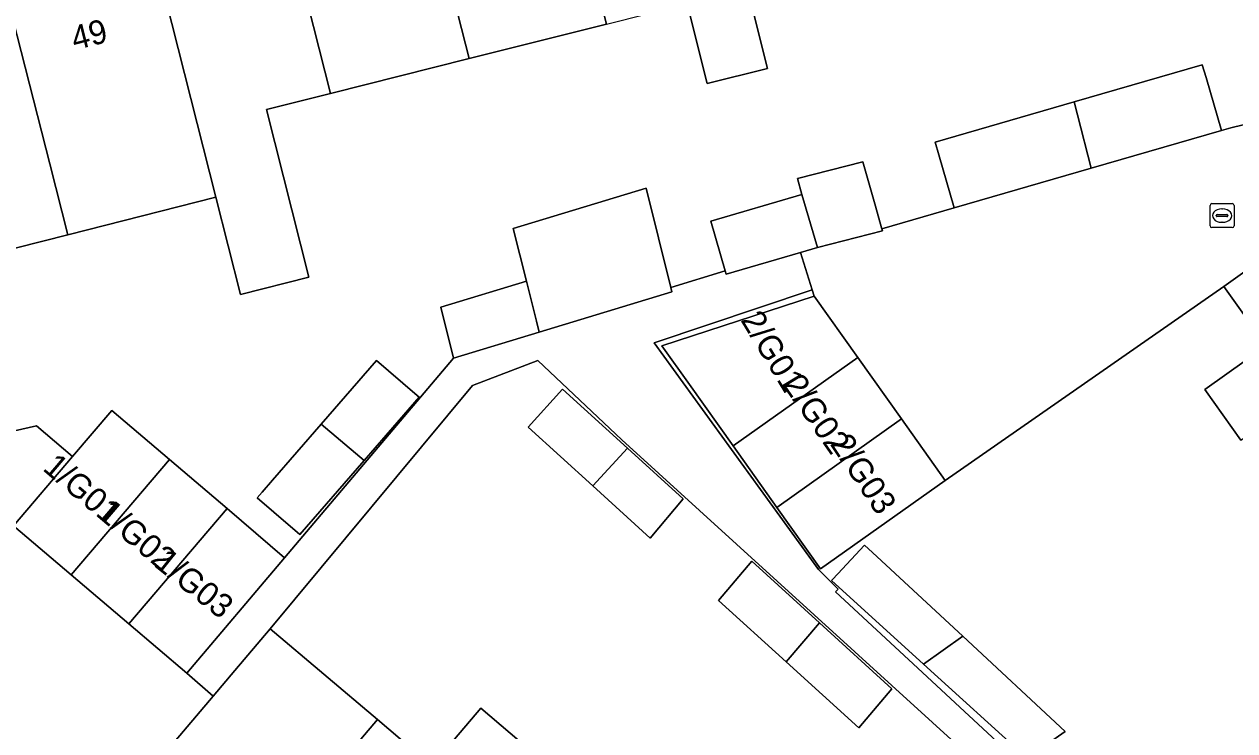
# Model space of a CAD drawing. Extents: x 162523 to 163266, y 381230 to 382050.
# Drawn here: x 162807.7 to 162858.2, y 381670.8 to 381700.3 of the extents above; entities that cross this region are included whole.
import ezdxf

# ---------------------------------------------------------------- set-up
doc = ezdxf.new("R2010")
doc.units = 0
for name, color, linetype in [('IMGEO_Erf', 7, 'Continuous'), ('IMGEO_Kolk', 7, 'Continuous'), ('IMGEO_Pand', 7, 'Continuous'), ('IMGEO_Pand_nummerreeks', 7, 'Continuous'), ('IMGEO_Rijbaan_lokaal_open', 7, 'Continuous'), ('IMGEO_Voetpad_open', 7, 'Continuous')]:
    doc.layers.add(name, color=color, linetype=linetype)

msp = doc.modelspace()

# ---------------------------------------------------------------- linework, layer by layer
at = {"layer": 'IMGEO_Erf'}
for points in [[(162837.863, 381701.828), (162838.701, 381698.497), (162836.188, 381697.864), (162835.35, 381701.196)], [(162831.975, 381700.347), (162826.241, 381698.905), (162820.455, 381697.449), (162817.789, 381696.779), (162819.552, 381689.77), (162816.695, 381689.052), (162815.673, 381693.113), (162809.488, 381691.542), (162806.23, 381690.715)], [(162805.227, 381682.896), (162808.183, 381683.562), (162809.688, 381682.281), (162811.328, 381684.204), (162813.732, 381682.153), (162816.137, 381680.103), (162818.541, 381678.052), (162825.588, 381686.396), (162825.058, 381688.514), (162828.64, 381689.6), (162828.087, 381691.81), (162833.633, 381693.492), (162834.671, 381689.34), (162836.937, 381690.04), (162836.334, 381692.116), (162840.144, 381693.233), (162839.951, 381693.9), (162842.688, 381694.589), (162843.21, 381692.742), (162843.466, 381691.839), (162843.479, 381691.793), (162846.504, 381692.663), (162845.861, 381694.877), (162845.707, 381695.408), (162851.513, 381697.093), (162856.861, 381698.646), (162857.016, 381698.115), (162857.66, 381695.9), (162858.051, 381696.014), (162860.98, 381696.726)], [(162858.476, 381682.966), (162856.968, 381685.075), (162859.531, 381686.906), (162857.763, 381689.381), (162846.118, 381681.283), (162840.916, 381677.588), (162839.093, 381680.155), (162837.27, 381682.722), (162835.447, 381685.289), (162834.297, 381686.909), (162840.648, 381688.983), (162840.567, 381689.245), (162833.97, 381687.029), (162840.83, 381677.561), (162841.654, 381676.737), (162841.55, 381676.625), (162844.979, 381673.441), (162849.256, 381669.47), (162853.533, 381665.498), (162859.126, 381660.304)], [(162866.593, 381652.054), (162832.622, 381682.981), (162829.11, 381686.291), (162826.389, 381685.247), (162817.941, 381675.081), (162822.416, 381671.289), (162824.693, 381669.36), (162826.729, 381671.763), (162828.812, 381669.998)]]:
    msp.add_lwpolyline(points, dxfattribs=at)
for points in [[(162821.858, 381682.113), (162819.171, 381679.018), (162818.086, 381679.96), (162817.398, 381680.557), (162817.6, 381680.79), (162818.039, 381681.295), (162820.069, 381683.633), (162822.381, 381686.296), (162823.975, 381684.911), (162824.154, 381684.756)], [(162831.412, 381681.049), (162828.707, 381683.511), (162830.15, 381685.096), (162832.855, 381682.634), (162835.186, 381680.512), (162833.799, 381678.876)], [(162851.137, 381670.798), (162849.541, 381669.672), (162845.216, 381673.608), (162841.381, 381677.098), (162841.417, 381677.136), (162841.648, 381677.385), (162842.757, 381678.58), (162843.083, 381678.277), (162846.86, 381674.769)], [(162839.486, 381673.701), (162836.663, 381676.27), (162838.05, 381677.906), (162840.872, 381675.337), (162843.9, 381672.581), (162842.514, 381670.945)]]:
    msp.add_lwpolyline(points, close=True, dxfattribs=at)
at = {"layer": 'IMGEO_Kolk'}
for p, q in [((162857.186, 381691.918), (162857.186, 381692.77)), ((162857.261, 381692.844), (162858.113, 381692.844)), ((162857.674, 381692.624), (162857.699, 381692.624)), ((162858.187, 381692.77), (162858.187, 381691.918)), ((162857.445, 381692.338), (162857.445, 381692.35)), ((162857.883, 381692.301), (162857.485, 381692.301)), ((162857.488, 381692.387), (162857.886, 381692.387)), ((162857.697, 381692.064), (162857.672, 381692.064)), ((162857.929, 381692.35), (162857.929, 381692.338)), ((162858.113, 381691.844), (162857.261, 381691.844))]:
    msp.add_line(p, q, dxfattribs=at)
for points in [[(162857.186, 381691.918), (162857.186, 381692.77)], [(162857.261, 381692.844), (162858.113, 381692.844)], [(162858.187, 381692.77), (162858.187, 381691.918)], [(162858.113, 381691.844), (162857.261, 381691.844)]]:
    msp.add_lwpolyline(points, dxfattribs=at)
for centre, radius, start, end in [((162857.263, 381692.768), 0.0765, 91.552, 178.448), ((162857.263, 381692.768), 0.0765, 91.552, 178.448), ((162858.111, 381692.768), 0.0765, 1.552, 88.448), ((162858.111, 381692.768), 0.0765, 1.552, 88.448), ((162857.263, 381691.92), 0.0765, 181.552, 268.448), ((162857.263, 381691.92), 0.0765, 181.552, 268.448), ((162857.485, 381692.347), 0.0403, 85.8775, 175.7526), ((162857.482, 381692.337), 0.0366, 178.938, 274.7102), ((162857.886, 381692.344), 0.043, 264.8664, 352.4533), ((162857.89, 381692.349), 0.0386, 1.7309, 96.639), ((162858.111, 381691.92), 0.0765, 271.552, 358.448), ((162858.111, 381691.92), 0.0765, 271.552, 358.448)]:
    msp.add_arc(centre, radius, start, end, dxfattribs=at)
for centre, major_axis, ratio, start_param, end_param in [((162857.673, 381692.344), (-0.387, 0.002), 0.722429, 4.712389, 7.853982), ((162857.698, 381692.344), (-0.39, 0.002), 0.717154, 1.570796, 4.712389)]:
    msp.add_ellipse(centre, major_axis=major_axis, ratio=ratio, start_param=start_param, end_param=end_param, dxfattribs=at)
at = {"layer": 'IMGEO_Pand'}
for points in [[(162837.863, 381701.828), (162835.972, 381709.28), (162830.088, 381707.787), (162831.975, 381700.347), (162835.35, 381701.196), (162836.188, 381697.864), (162838.701, 381698.497)], [(162824.356, 381706.332), (162826.241, 381698.905), (162831.975, 381700.347), (162830.088, 381707.787)], [(162818.574, 381704.864), (162820.455, 381697.449), (162826.241, 381698.905), (162824.356, 381706.332)], [(162818.574, 381704.864), (162813.051, 381703.462), (162815.673, 381693.113), (162816.695, 381689.052), (162819.552, 381689.77), (162817.789, 381696.779), (162820.455, 381697.449)], [(162813.051, 381703.462), (162806.859, 381701.891), (162808.736, 381694.502), (162809.488, 381691.542), (162815.673, 381693.113)], [(162806.859, 381701.891), (162800.78, 381700.348), (162803.738, 381688.547), (162806.593, 381689.272), (162806.23, 381690.715), (162809.488, 381691.542), (162808.736, 381694.502)], [(162851.513, 381697.093), (162851.649, 381696.557), (162852.217, 381694.321), (162857.66, 381695.9), (162857.016, 381698.115), (162856.861, 381698.646)], [(162851.649, 381696.557), (162851.513, 381697.093), (162845.707, 381695.408), (162845.861, 381694.877), (162846.504, 381692.663), (162852.217, 381694.321)], [(162839.951, 381693.9), (162840.144, 381693.233), (162840.786, 381691.018), (162843.504, 381691.703), (162843.479, 381691.793), (162843.466, 381691.839), (162843.21, 381692.742), (162842.688, 381694.589)], [(162833.633, 381693.492), (162828.087, 381691.81), (162828.64, 381689.6), (162829.056, 381687.936), (162829.159, 381687.527), (162829.17, 381687.481), (162834.715, 381689.163), (162834.671, 381689.34)], [(162858.476, 381682.966), (162861.173, 381684.87), (162867.006, 381688.986), (162863.693, 381693.62), (162857.763, 381689.381), (162859.531, 381686.906), (162856.968, 381685.075)], [(162840.144, 381693.233), (162836.334, 381692.116), (162836.937, 381690.04), (162836.977, 381689.901), (162840.088, 381690.804), (162840.786, 381691.018)], [(162828.64, 381689.6), (162825.058, 381688.514), (162825.588, 381686.396), (162829.17, 381687.481), (162829.159, 381687.527), (162829.056, 381687.936)], [(162842.471, 381686.416), (162840.648, 381688.983), (162834.297, 381686.909), (162835.447, 381685.289), (162837.27, 381682.722)], [(162839.093, 381680.155), (162844.295, 381683.85), (162842.471, 381686.416), (162837.27, 381682.722)], [(162820.069, 381683.633), (162821.678, 381682.266), (162821.858, 381682.113), (162824.154, 381684.756), (162823.975, 381684.911), (162822.381, 381686.296)], [(162831.412, 381681.049), (162832.855, 381682.634), (162830.15, 381685.096), (162828.707, 381683.511)], [(162813.732, 381682.153), (162811.328, 381684.204), (162809.688, 381682.281), (162807.22, 381679.387), (162809.626, 381677.339)], [(162839.093, 381680.155), (162840.916, 381677.588), (162846.118, 381681.283), (162844.295, 381683.85)], [(162809.688, 381682.281), (162808.183, 381683.562), (162805.227, 381682.896), (162805.722, 381680.662), (162807.22, 381679.387)], [(162821.858, 381682.113), (162821.678, 381682.266), (162820.069, 381683.633), (162818.039, 381681.295), (162817.6, 381680.79), (162817.398, 381680.557), (162818.086, 381679.96), (162819.171, 381679.018)], [(162835.186, 381680.512), (162832.855, 381682.634), (162831.412, 381681.049), (162833.799, 381678.876)], [(162816.137, 381680.103), (162813.732, 381682.153), (162809.626, 381677.339), (162812.033, 381675.291)], [(162816.137, 381680.103), (162812.033, 381675.291), (162814.451, 381673.234), (162818.541, 381678.052)], [(162843.083, 381678.277), (162842.757, 381678.58), (162841.648, 381677.385), (162841.417, 381677.136), (162841.381, 381677.098), (162845.216, 381673.608), (162846.86, 381674.769)], [(162838.05, 381677.906), (162836.663, 381676.27), (162839.486, 381673.701), (162840.872, 381675.337)], [(162840.872, 381675.337), (162839.486, 381673.701), (162842.514, 381670.945), (162843.9, 381672.581)], [(162817.704, 381665.727), (162822.416, 381671.289), (162817.941, 381675.081), (162816.461, 381673.334), (162815.562, 381672.274), (162813.228, 381669.519)], [(162846.86, 381674.769), (162845.216, 381673.608), (162849.541, 381669.672), (162851.137, 381670.798)], [(162826.776, 381667.595), (162828.812, 381669.998), (162826.729, 381671.763), (162824.693, 381669.36), (162822.416, 381671.289), (162817.704, 381665.727), (162822.083, 381662.016)]]:
    msp.add_lwpolyline(points, close=True, dxfattribs=at)
at = {"layer": 'IMGEO_Rijbaan_lokaal_open'}
msp.add_lwpolyline([(162863.693, 381693.62), (162864.542, 381694.268), (162863.706, 381697.45), (162860.98, 381696.726), (162858.051, 381696.014), (162857.66, 381695.9), (162852.217, 381694.321), (162846.504, 381692.663), (162843.479, 381691.793), (162843.504, 381691.703), (162840.786, 381691.018), (162840.088, 381690.804), (162840.567, 381689.245), (162840.648, 381688.983), (162842.471, 381686.416), (162844.295, 381683.85), (162846.118, 381681.283), (162857.763, 381689.381)], close=True, dxfattribs=at)
at = {"layer": 'IMGEO_Voetpad_open'}
for points in [[(162852.007, 381632.723), (162850.914, 381633.649), (162811.287, 381667.219), (162813.228, 381669.519), (162815.562, 381672.274), (162814.451, 381673.234), (162812.033, 381675.291), (162809.626, 381677.339), (162807.22, 381679.387), (162805.722, 381680.662), (162803.738, 381688.547), (162800.78, 381700.348), (162800.493, 381701.494), (162801.406, 381705.07), (162799.576, 381710.347), (162798.548, 381713.754)], [(162849.256, 381669.47), (162844.979, 381673.441), (162841.55, 381676.625), (162841.654, 381676.737), (162840.83, 381677.561), (162833.97, 381687.029), (162840.567, 381689.245), (162840.088, 381690.804), (162836.977, 381689.901), (162836.937, 381690.04), (162834.671, 381689.34), (162834.715, 381689.163), (162829.17, 381687.481), (162825.588, 381686.396), (162818.541, 381678.052), (162814.451, 381673.234), (162815.562, 381672.274), (162816.461, 381673.334), (162817.941, 381675.081), (162826.389, 381685.247), (162829.11, 381686.291), (162832.622, 381682.981), (162866.593, 381652.054)]]:
    msp.add_lwpolyline(points, dxfattribs=at)
msp.add_arc((162832.428, 381682.945), 29.591, 197.5239, 216.0526, dxfattribs=at)
msp.add_arc((162832.428, 381682.945), 29.591, 197.5239, 216.0526, dxfattribs=at)

# ---------------------------------------------------------------- texts
at = {"layer": 'IMGEO_Pand_nummerreeks'}
for s, rotation, p in [('49', 14.2415, (162809.776, 381699.247)), ('2/G01', 301.2661, (162837.561, 381687.983)), ('2/G02', 304.8245, (162839.309, 381685.278)), ('2/G03', 303.6901, (162841.294, 381682.801)), ('1/G01', 319.6351, (162808.396, 381681.735)), ('1/G02', 319.3987, (162810.682, 381679.797)), ('1/G03', 321.2258, (162813.04, 381677.733))]:
    msp.add_text(s, height=1, rotation=rotation, dxfattribs=at).set_placement(p)

doc.saveas('drawing.dxf')
